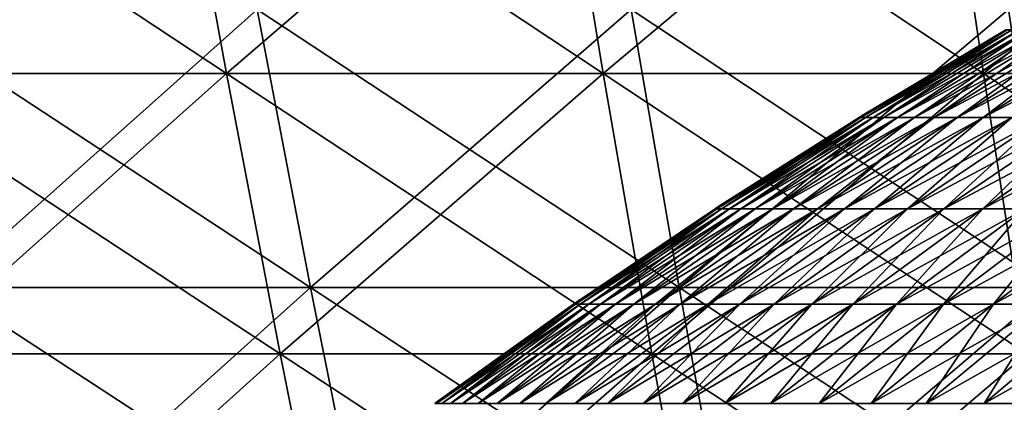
# Model space of a CAD drawing. Header units: millimetres. Extents: x -250 to 250, y -45 to 4150.
# Tile 471 of 656: x -67.96 to -51.57, y 4013.38 to 4019.75. Entities that reach past the tile are written whole.
import ezdxf

# ---------------------------------------------------------------- set-up
doc = ezdxf.new("R2010")
doc.units = ezdxf.units.MM
doc.header["$LTSCALE"] = 81.481481
for name, color, linetype in [('19', 7, 'CONTINUOUS'), ('20', 7, 'CONTINUOUS'), ('21', 7, 'CONTINUOUS'), ('22', 7, 'CONTINUOUS'), ('23', 7, 'CONTINUOUS'), ('24', 7, 'CONTINUOUS')]:
    doc.layers.add(name, color=color, linetype=linetype)

msp = doc.modelspace()

# ---------------------------------------------------------------- linework, layer by layer
at = {"layer": '19', "color": 7, "linetype": 'CONTINUOUS'}
for points in [[(-65.385, 4023.584, -205.533), (-70.738, 4018.851, -200.739), (-71.683, 4023.584, -203.422), (-65.385, 4023.584, -205.533)], [(-64.522, 4018.851, -202.822), (-70.738, 4018.851, -200.739), (-65.385, 4023.584, -205.533), (-64.522, 4018.851, -202.822)], [(-59.024, 4023.584, -207.449), (-64.522, 4018.851, -202.822), (-65.385, 4023.584, -205.533), (-59.024, 4023.584, -207.449)], [(-58.246, 4018.851, -204.713), (-64.522, 4018.851, -202.822), (-59.024, 4023.584, -207.449), (-58.246, 4018.851, -204.713)], [(-52.608, 4023.584, -209.168), (-58.246, 4018.851, -204.713), (-59.024, 4023.584, -207.449), (-52.608, 4023.584, -209.168)], [(-51.914, 4018.851, -206.409), (-58.246, 4018.851, -204.713), (-52.608, 4023.584, -209.168), (-51.914, 4018.851, -206.409)], [(-46.142, 4023.584, -210.689), (-51.914, 4018.851, -206.409), (-52.608, 4023.584, -209.168), (-46.142, 4023.584, -210.689)], [(-45.533, 4018.851, -207.91), (-51.914, 4018.851, -206.409), (-46.142, 4023.584, -210.689), (-45.533, 4018.851, -207.91)], [(-64.522, 4018.851, -202.822), (-69.758, 4014.181, -197.958), (-70.738, 4018.851, -200.739), (-64.522, 4018.851, -202.822)], [(-63.628, 4014.181, -200.012), (-69.758, 4014.181, -197.958), (-64.522, 4018.851, -202.822), (-63.628, 4014.181, -200.012)], [(-58.246, 4018.851, -204.713), (-63.628, 4014.181, -200.012), (-64.522, 4018.851, -202.822), (-58.246, 4018.851, -204.713)], [(-57.439, 4014.181, -201.876), (-63.628, 4014.181, -200.012), (-58.246, 4018.851, -204.713), (-57.439, 4014.181, -201.876)], [(-51.914, 4018.851, -206.409), (-57.439, 4014.181, -201.876), (-58.246, 4018.851, -204.713), (-51.914, 4018.851, -206.409)], [(-51.195, 4014.181, -203.55), (-57.439, 4014.181, -201.876), (-51.914, 4018.851, -206.409), (-51.195, 4014.181, -203.55)], [(-45.533, 4018.851, -207.91), (-51.195, 4014.181, -203.55), (-51.914, 4018.851, -206.409), (-45.533, 4018.851, -207.91)], [(-63.628, 4014.181, -200.012), (-68.743, 4009.578, -195.08), (-69.758, 4014.181, -197.958), (-63.628, 4014.181, -200.012)], [(-62.703, 4009.578, -197.104), (-68.743, 4009.578, -195.08), (-63.628, 4014.181, -200.012), (-62.703, 4009.578, -197.104)], [(-57.439, 4014.181, -201.876), (-62.703, 4009.578, -197.104), (-63.628, 4014.181, -200.012), (-57.439, 4014.181, -201.876)], [(-56.604, 4009.578, -198.942), (-62.703, 4009.578, -197.104), (-57.439, 4014.181, -201.876), (-56.604, 4009.578, -198.942)], [(-51.195, 4014.181, -203.55), (-56.604, 4009.578, -198.942), (-57.439, 4014.181, -201.876), (-51.195, 4014.181, -203.55)], [(-50.451, 4009.578, -200.59), (-56.604, 4009.578, -198.942), (-51.195, 4014.181, -203.55), (-50.451, 4009.578, -200.59)]]:
    msp.add_3dface(points, dxfattribs=at)
at = {"layer": '20', "color": 7, "linetype": 'CONTINUOUS'}
for points in [[(-70.738, 4018.851, 200.739), (-64.522, 4018.851, 202.822), (-71.683, 4023.584, 203.422), (-70.738, 4018.851, 200.739)], [(-71.683, 4023.584, 203.422), (-64.522, 4018.851, 202.822), (-65.385, 4023.584, 205.533), (-71.683, 4023.584, 203.422)], [(-64.522, 4018.851, 202.822), (-58.246, 4018.851, 204.713), (-65.385, 4023.584, 205.533), (-64.522, 4018.851, 202.822)], [(-65.385, 4023.584, 205.533), (-58.246, 4018.851, 204.713), (-59.024, 4023.584, 207.449), (-65.385, 4023.584, 205.533)], [(-58.246, 4018.851, 204.713), (-51.914, 4018.851, 206.409), (-59.024, 4023.584, 207.449), (-58.246, 4018.851, 204.713)], [(-59.024, 4023.584, 207.449), (-51.914, 4018.851, 206.409), (-52.608, 4023.584, 209.168), (-59.024, 4023.584, 207.449)], [(-51.914, 4018.851, 206.409), (-45.533, 4018.851, 207.91), (-52.608, 4023.584, 209.168), (-51.914, 4018.851, 206.409)], [(-52.608, 4023.584, 209.168), (-45.533, 4018.851, 207.91), (-46.142, 4023.584, 210.689), (-52.608, 4023.584, 209.168)], [(-69.758, 4014.181, 197.958), (-63.628, 4014.181, 200.012), (-70.738, 4018.851, 200.739), (-69.758, 4014.181, 197.958)], [(-70.738, 4018.851, 200.739), (-63.628, 4014.181, 200.012), (-64.522, 4018.851, 202.822), (-70.738, 4018.851, 200.739)], [(-63.628, 4014.181, 200.012), (-57.439, 4014.181, 201.876), (-64.522, 4018.851, 202.822), (-63.628, 4014.181, 200.012)], [(-64.522, 4018.851, 202.822), (-57.439, 4014.181, 201.876), (-58.246, 4018.851, 204.713), (-64.522, 4018.851, 202.822)], [(-57.439, 4014.181, 201.876), (-51.195, 4014.181, 203.55), (-58.246, 4018.851, 204.713), (-57.439, 4014.181, 201.876)], [(-58.246, 4018.851, 204.713), (-51.195, 4014.181, 203.55), (-51.914, 4018.851, 206.409), (-58.246, 4018.851, 204.713)], [(-51.195, 4014.181, 203.55), (-44.902, 4014.181, 205.03), (-51.914, 4018.851, 206.409), (-51.195, 4014.181, 203.55)], [(-51.914, 4018.851, 206.409), (-44.902, 4014.181, 205.03), (-45.533, 4018.851, 207.91), (-51.914, 4018.851, 206.409)], [(-68.743, 4009.578, 195.08), (-62.703, 4009.578, 197.104), (-69.758, 4014.181, 197.958), (-68.743, 4009.578, 195.08)], [(-69.758, 4014.181, 197.958), (-62.703, 4009.578, 197.104), (-63.628, 4014.181, 200.012), (-69.758, 4014.181, 197.958)], [(-62.703, 4009.578, 197.104), (-56.604, 4009.578, 198.942), (-63.628, 4014.181, 200.012), (-62.703, 4009.578, 197.104)], [(-63.628, 4014.181, 200.012), (-56.604, 4009.578, 198.942), (-57.439, 4014.181, 201.876), (-63.628, 4014.181, 200.012)], [(-56.604, 4009.578, 198.942), (-50.451, 4009.578, 200.59), (-57.439, 4014.181, 201.876), (-56.604, 4009.578, 198.942)], [(-57.439, 4014.181, 201.876), (-50.451, 4009.578, 200.59), (-51.195, 4014.181, 203.55), (-57.439, 4014.181, 201.876)]]:
    msp.add_3dface(points, dxfattribs=at)
at = {"layer": '21', "color": 7, "linetype": 'CONTINUOUS'}
for points in [[(-64.009, 4019.916, 201.209), (-69.203, 4015.284, 196.384), (-70.175, 4019.916, 199.142), (-64.009, 4019.916, 201.209)], [(-63.123, 4015.284, 198.422), (-69.203, 4015.284, 196.384), (-64.009, 4019.916, 201.209), (-63.123, 4015.284, 198.422)], [(-57.783, 4019.916, 203.084), (-63.123, 4015.284, 198.422), (-64.009, 4019.916, 201.209), (-57.783, 4019.916, 203.084)], [(-56.982, 4015.284, 200.272), (-63.123, 4015.284, 198.422), (-57.783, 4019.916, 203.084), (-56.982, 4015.284, 200.272)], [(-51.501, 4019.916, 204.768), (-56.982, 4015.284, 200.272), (-57.783, 4019.916, 203.084), (-51.501, 4019.916, 204.768)], [(-50.788, 4015.284, 201.931), (-56.982, 4015.284, 200.272), (-51.501, 4019.916, 204.768), (-50.788, 4015.284, 201.931)], [(-63.123, 4015.284, 198.422), (-68.197, 4010.718, 193.53), (-69.203, 4015.284, 196.384), (-63.123, 4015.284, 198.422)], [(-62.205, 4010.718, 195.538), (-68.197, 4010.718, 193.53), (-63.123, 4015.284, 198.422), (-62.205, 4010.718, 195.538)], [(-56.982, 4015.284, 200.272), (-62.205, 4010.718, 195.538), (-63.123, 4015.284, 198.422), (-56.982, 4015.284, 200.272)], [(-56.154, 4010.718, 197.361), (-62.205, 4010.718, 195.538), (-56.982, 4015.284, 200.272), (-56.154, 4010.718, 197.361)], [(-50.788, 4015.284, 201.931), (-56.154, 4010.718, 197.361), (-56.982, 4015.284, 200.272), (-50.788, 4015.284, 201.931)], [(-50.05, 4010.718, 198.997), (-56.154, 4010.718, 197.361), (-50.788, 4015.284, 201.931), (-50.05, 4010.718, 198.997)]]:
    msp.add_3dface(points, dxfattribs=at)
at = {"layer": '22', "color": 7, "linetype": 'CONTINUOUS'}
for points in [[(-69.203, 4015.284, -196.384), (-63.123, 4015.284, -198.422), (-70.175, 4019.916, -199.142), (-69.203, 4015.284, -196.384)], [(-70.175, 4019.916, -199.142), (-63.123, 4015.284, -198.422), (-64.009, 4019.916, -201.209), (-70.175, 4019.916, -199.142)], [(-63.123, 4015.284, -198.422), (-56.982, 4015.284, -200.272), (-64.009, 4019.916, -201.209), (-63.123, 4015.284, -198.422)], [(-64.009, 4019.916, -201.209), (-56.982, 4015.284, -200.272), (-57.783, 4019.916, -203.084), (-64.009, 4019.916, -201.209)], [(-56.982, 4015.284, -200.272), (-50.788, 4015.284, -201.931), (-57.783, 4019.916, -203.084), (-56.982, 4015.284, -200.272)], [(-57.783, 4019.916, -203.084), (-50.788, 4015.284, -201.931), (-51.501, 4019.916, -204.768), (-57.783, 4019.916, -203.084)], [(-68.197, 4010.718, -193.53), (-62.205, 4010.718, -195.538), (-69.203, 4015.284, -196.384), (-68.197, 4010.718, -193.53)], [(-69.203, 4015.284, -196.384), (-62.205, 4010.718, -195.538), (-63.123, 4015.284, -198.422), (-69.203, 4015.284, -196.384)], [(-62.205, 4010.718, -195.538), (-56.154, 4010.718, -197.361), (-63.123, 4015.284, -198.422), (-62.205, 4010.718, -195.538)], [(-63.123, 4015.284, -198.422), (-56.154, 4010.718, -197.361), (-56.982, 4015.284, -200.272), (-63.123, 4015.284, -198.422)], [(-56.154, 4010.718, -197.361), (-50.05, 4010.718, -198.997), (-56.982, 4015.284, -200.272), (-56.154, 4010.718, -197.361)], [(-56.982, 4015.284, -200.272), (-50.05, 4010.718, -198.997), (-50.788, 4015.284, -201.931), (-56.982, 4015.284, -200.272)]]:
    msp.add_3dface(points, dxfattribs=at)
at = {"layer": '23', "color": 7, "linetype": 'CONTINUOUS'}
for points in [[(-53.959, 4018.119, 1.662), (-53.882, 4018.119, 3.323), (-51.52, 4019.575, 1.587), (-53.959, 4018.119, 1.662)], [(-53.938, 4018.148), (-53.959, 4018.119, 1.662), (-51.544, 4019.575), (-53.938, 4018.148)], [(-51.544, 4019.575), (-53.959, 4018.119, 1.662), (-51.52, 4019.575, 1.587), (-51.544, 4019.575)], [(-53.882, 4018.119, 3.323), (-53.754, 4018.119, 4.981), (-51.446, 4019.575, 3.173), (-53.882, 4018.119, 3.323)], [(-51.52, 4019.575, 1.587), (-53.882, 4018.119, 3.323), (-51.446, 4019.575, 3.173), (-51.52, 4019.575, 1.587)], [(-53.754, 4018.119, 4.981), (-53.575, 4018.119, 6.634), (-51.324, 4019.575, 4.756), (-53.754, 4018.119, 4.981)], [(-51.446, 4019.575, 3.173), (-53.754, 4018.119, 4.981), (-51.324, 4019.575, 4.756), (-51.446, 4019.575, 3.173)], [(-53.575, 4018.119, 6.634), (-53.345, 4018.119, 8.281), (-51.154, 4019.575, 6.334), (-53.575, 4018.119, 6.634)], [(-51.324, 4019.575, 4.756), (-53.575, 4018.119, 6.634), (-51.154, 4019.575, 6.334), (-51.324, 4019.575, 4.756)], [(-53.345, 4018.119, 8.281), (-53.065, 4018.119, 9.92), (-50.934, 4019.575, 7.906), (-53.345, 4018.119, 8.281)], [(-51.154, 4019.575, 6.334), (-53.345, 4018.119, 8.281), (-50.934, 4019.575, 7.906), (-51.154, 4019.575, 6.334)], [(-53.065, 4018.119, 9.92), (-52.734, 4018.119, 11.549), (-50.667, 4019.575, 9.471), (-53.065, 4018.119, 9.92)], [(-50.934, 4019.575, 7.906), (-53.065, 4018.119, 9.92), (-50.667, 4019.575, 9.471), (-50.934, 4019.575, 7.906)], [(-52.734, 4018.119, 11.549), (-52.354, 4018.119, 13.167), (-50.351, 4019.575, 11.027), (-52.734, 4018.119, 11.549)], [(-50.667, 4019.575, 9.471), (-52.734, 4018.119, 11.549), (-50.351, 4019.575, 11.027), (-50.667, 4019.575, 9.471)], [(-52.354, 4018.119, 13.167), (-51.923, 4018.119, 14.773), (-49.987, 4019.575, 12.572), (-52.354, 4018.119, 13.167)], [(-50.351, 4019.575, 11.027), (-52.354, 4018.119, 13.167), (-49.987, 4019.575, 12.572), (-50.351, 4019.575, 11.027)], [(-51.923, 4018.119, 14.773), (-51.444, 4018.119, 16.365), (-49.577, 4019.575, 14.106), (-51.923, 4018.119, 14.773)], [(-49.987, 4019.575, 12.572), (-51.923, 4018.119, 14.773), (-49.577, 4019.575, 14.106), (-49.987, 4019.575, 12.572)], [(-56.356, 4016.597, 1.736), (-56.276, 4016.597, 3.471), (-53.959, 4018.119, 1.662), (-56.356, 4016.597, 1.736)], [(-56.336, 4016.628), (-56.356, 4016.597, 1.736), (-53.984, 4018.119), (-56.336, 4016.628)], [(-53.984, 4018.119), (-56.356, 4016.597, 1.736), (-53.959, 4018.119, 1.662), (-53.984, 4018.119)], [(-56.276, 4016.597, 3.471), (-56.143, 4016.597, 5.202), (-53.882, 4018.119, 3.323), (-56.276, 4016.597, 3.471)], [(-53.959, 4018.119, 1.662), (-56.276, 4016.597, 3.471), (-53.882, 4018.119, 3.323), (-53.959, 4018.119, 1.662)], [(-56.143, 4016.597, 5.202), (-55.956, 4016.597, 6.929), (-53.754, 4018.119, 4.981), (-56.143, 4016.597, 5.202)], [(-53.882, 4018.119, 3.323), (-56.143, 4016.597, 5.202), (-53.754, 4018.119, 4.981), (-53.882, 4018.119, 3.323)], [(-55.956, 4016.597, 6.929), (-55.716, 4016.597, 8.649), (-53.575, 4018.119, 6.634), (-55.956, 4016.597, 6.929)], [(-53.754, 4018.119, 4.981), (-55.956, 4016.597, 6.929), (-53.575, 4018.119, 6.634), (-53.754, 4018.119, 4.981)], [(-55.716, 4016.597, 8.649), (-55.423, 4016.597, 10.36), (-53.345, 4018.119, 8.281), (-55.716, 4016.597, 8.649)], [(-53.575, 4018.119, 6.634), (-55.716, 4016.597, 8.649), (-53.345, 4018.119, 8.281), (-53.575, 4018.119, 6.634)], [(-55.423, 4016.597, 10.36), (-55.078, 4016.597, 12.062), (-53.065, 4018.119, 9.92), (-55.423, 4016.597, 10.36)], [(-53.345, 4018.119, 8.281), (-55.423, 4016.597, 10.36), (-53.065, 4018.119, 9.92), (-53.345, 4018.119, 8.281)], [(-55.078, 4016.597, 12.062), (-54.68, 4016.597, 13.753), (-52.734, 4018.119, 11.549), (-55.078, 4016.597, 12.062)], [(-53.065, 4018.119, 9.92), (-55.078, 4016.597, 12.062), (-52.734, 4018.119, 11.549), (-53.065, 4018.119, 9.92)], [(-54.68, 4016.597, 13.753), (-54.231, 4016.597, 15.43), (-52.354, 4018.119, 13.167), (-54.68, 4016.597, 13.753)], [(-52.734, 4018.119, 11.549), (-54.68, 4016.597, 13.753), (-52.354, 4018.119, 13.167), (-52.734, 4018.119, 11.549)], [(-54.231, 4016.597, 15.43), (-53.73, 4016.597, 17.093), (-51.923, 4018.119, 14.773), (-54.231, 4016.597, 15.43)], [(-52.354, 4018.119, 13.167), (-54.231, 4016.597, 15.43), (-51.923, 4018.119, 14.773), (-52.354, 4018.119, 13.167)], [(-53.984, 4018.119), (-53.959, 4018.119, 1.662), (-53.938, 4018.148), (-53.984, 4018.119)], [(-53.73, 4016.597, 17.093), (-53.178, 4016.597, 18.739), (-51.444, 4018.119, 16.365), (-53.73, 4016.597, 17.093)], [(-51.923, 4018.119, 14.773), (-53.73, 4016.597, 17.093), (-51.444, 4018.119, 16.365), (-51.923, 4018.119, 14.773)], [(-53.178, 4016.597, 18.739), (-52.576, 4016.597, 20.368), (-50.915, 4018.119, 17.942), (-53.178, 4016.597, 18.739)], [(-51.444, 4018.119, 16.365), (-53.178, 4016.597, 18.739), (-50.915, 4018.119, 17.942), (-51.444, 4018.119, 16.365)], [(-52.576, 4016.597, 20.368), (-51.924, 4016.597, 21.977), (-50.339, 4018.119, 19.501), (-52.576, 4016.597, 20.368)], [(-50.915, 4018.119, 17.942), (-52.576, 4016.597, 20.368), (-50.339, 4018.119, 19.501), (-50.915, 4018.119, 17.942)], [(-51.924, 4016.597, 21.977), (-51.222, 4016.597, 23.566), (-49.714, 4018.119, 21.042), (-51.924, 4016.597, 21.977)], [(-50.339, 4018.119, 19.501), (-51.924, 4016.597, 21.977), (-49.714, 4018.119, 21.042), (-50.339, 4018.119, 19.501)], [(-58.711, 4015.009, 1.809), (-58.628, 4015.009, 3.616), (-56.356, 4016.597, 1.736), (-58.711, 4015.009, 1.809)], [(-58.69, 4015.043), (-58.711, 4015.009, 1.809), (-56.383, 4016.597), (-58.69, 4015.043)], [(-56.383, 4016.597), (-58.711, 4015.009, 1.809), (-56.356, 4016.597, 1.736), (-56.383, 4016.597)], [(-58.628, 4015.009, 3.616), (-58.489, 4015.009, 5.42), (-56.276, 4016.597, 3.471), (-58.628, 4015.009, 3.616)], [(-56.356, 4016.597, 1.736), (-58.628, 4015.009, 3.616), (-56.276, 4016.597, 3.471), (-56.356, 4016.597, 1.736)], [(-58.489, 4015.009, 5.42), (-58.294, 4015.009, 7.218), (-56.143, 4016.597, 5.202), (-58.489, 4015.009, 5.42)], [(-56.276, 4016.597, 3.471), (-58.489, 4015.009, 5.42), (-56.143, 4016.597, 5.202), (-56.276, 4016.597, 3.471)], [(-58.294, 4015.009, 7.218), (-58.044, 4015.009, 9.01), (-55.956, 4016.597, 6.929), (-58.294, 4015.009, 7.218)], [(-56.143, 4016.597, 5.202), (-58.294, 4015.009, 7.218), (-55.956, 4016.597, 6.929), (-56.143, 4016.597, 5.202)], [(-58.044, 4015.009, 9.01), (-57.739, 4015.009, 10.793), (-55.716, 4016.597, 8.649), (-58.044, 4015.009, 9.01)], [(-55.956, 4016.597, 6.929), (-58.044, 4015.009, 9.01), (-55.716, 4016.597, 8.649), (-55.956, 4016.597, 6.929)], [(-57.739, 4015.009, 10.793), (-57.379, 4015.009, 12.566), (-55.423, 4016.597, 10.36), (-57.739, 4015.009, 10.793)], [(-55.716, 4016.597, 8.649), (-57.739, 4015.009, 10.793), (-55.423, 4016.597, 10.36), (-55.716, 4016.597, 8.649)], [(-57.379, 4015.009, 12.566), (-56.965, 4015.009, 14.327), (-55.078, 4016.597, 12.062), (-57.379, 4015.009, 12.566)], [(-55.423, 4016.597, 10.36), (-57.379, 4015.009, 12.566), (-55.078, 4016.597, 12.062), (-55.423, 4016.597, 10.36)], [(-56.965, 4015.009, 14.327), (-56.497, 4015.009, 16.075), (-54.68, 4016.597, 13.753), (-56.965, 4015.009, 14.327)], [(-55.078, 4016.597, 12.062), (-56.965, 4015.009, 14.327), (-54.68, 4016.597, 13.753), (-55.078, 4016.597, 12.062)], [(-56.497, 4015.009, 16.075), (-55.975, 4015.009, 17.807), (-54.231, 4016.597, 15.43), (-56.497, 4015.009, 16.075)], [(-54.68, 4016.597, 13.753), (-56.497, 4015.009, 16.075), (-54.231, 4016.597, 15.43), (-54.68, 4016.597, 13.753)], [(-56.383, 4016.597), (-56.356, 4016.597, 1.736), (-56.336, 4016.628), (-56.383, 4016.597)], [(-55.975, 4015.009, 17.807), (-55.4, 4015.009, 19.522), (-53.73, 4016.597, 17.093), (-55.975, 4015.009, 17.807)], [(-54.231, 4016.597, 15.43), (-55.975, 4015.009, 17.807), (-53.73, 4016.597, 17.093), (-54.231, 4016.597, 15.43)], [(-55.4, 4015.009, 19.522), (-54.773, 4015.009, 21.219), (-53.178, 4016.597, 18.739), (-55.4, 4015.009, 19.522)], [(-53.73, 4016.597, 17.093), (-55.4, 4015.009, 19.522), (-53.178, 4016.597, 18.739), (-53.73, 4016.597, 17.093)], [(-54.773, 4015.009, 21.219), (-54.093, 4015.009, 22.896), (-52.576, 4016.597, 20.368), (-54.773, 4015.009, 21.219)], [(-53.178, 4016.597, 18.739), (-54.773, 4015.009, 21.219), (-52.576, 4016.597, 20.368), (-53.178, 4016.597, 18.739)], [(-54.093, 4015.009, 22.896), (-53.363, 4015.009, 24.551), (-51.924, 4016.597, 21.977), (-54.093, 4015.009, 22.896)], [(-52.576, 4016.597, 20.368), (-54.093, 4015.009, 22.896), (-51.924, 4016.597, 21.977), (-52.576, 4016.597, 20.368)], [(-53.363, 4015.009, 24.551), (-52.581, 4015.009, 26.182), (-51.222, 4016.597, 23.566), (-53.363, 4015.009, 24.551)], [(-51.924, 4016.597, 21.977), (-53.363, 4015.009, 24.551), (-51.222, 4016.597, 23.566), (-51.924, 4016.597, 21.977)], [(-52.581, 4015.009, 26.182), (-51.75, 4015.009, 27.789), (-50.472, 4016.597, 25.132), (-52.581, 4015.009, 26.182)], [(-51.222, 4016.597, 23.566), (-52.581, 4015.009, 26.182), (-50.472, 4016.597, 25.132), (-51.222, 4016.597, 23.566)], [(-51.75, 4015.009, 27.789), (-50.87, 4015.009, 29.37), (-49.674, 4016.597, 26.675), (-51.75, 4015.009, 27.789)], [(-50.472, 4016.597, 25.132), (-51.75, 4015.009, 27.789), (-49.674, 4016.597, 26.675), (-50.472, 4016.597, 25.132)], [(-61.022, 4013.357, 1.88), (-60.935, 4013.357, 3.758), (-58.711, 4015.009, 1.809), (-61.022, 4013.357, 1.88)], [(-61, 4013.394), (-61.022, 4013.357, 1.88), (-58.739, 4015.009), (-61, 4013.394)], [(-58.739, 4015.009), (-61.022, 4013.357, 1.88), (-58.711, 4015.009, 1.809), (-58.739, 4015.009)], [(-60.935, 4013.357, 3.758), (-60.79, 4013.357, 5.633), (-58.628, 4015.009, 3.616), (-60.935, 4013.357, 3.758)], [(-58.711, 4015.009, 1.809), (-60.935, 4013.357, 3.758), (-58.628, 4015.009, 3.616), (-58.711, 4015.009, 1.809)], [(-60.79, 4013.357, 5.633), (-60.588, 4013.357, 7.502), (-58.489, 4015.009, 5.42), (-60.79, 4013.357, 5.633)], [(-58.628, 4015.009, 3.616), (-60.79, 4013.357, 5.633), (-58.489, 4015.009, 5.42), (-58.628, 4015.009, 3.616)], [(-60.588, 4013.357, 7.502), (-60.328, 4013.357, 9.365), (-58.294, 4015.009, 7.218), (-60.588, 4013.357, 7.502)], [(-58.489, 4015.009, 5.42), (-60.588, 4013.357, 7.502), (-58.294, 4015.009, 7.218), (-58.489, 4015.009, 5.42)], [(-60.328, 4013.357, 9.365), (-60.011, 4013.357, 11.218), (-58.044, 4015.009, 9.01), (-60.328, 4013.357, 9.365)], [(-58.294, 4015.009, 7.218), (-60.328, 4013.357, 9.365), (-58.044, 4015.009, 9.01), (-58.294, 4015.009, 7.218)], [(-60.011, 4013.357, 11.218), (-59.637, 4013.357, 13.061), (-57.739, 4015.009, 10.793), (-60.011, 4013.357, 11.218)], [(-58.044, 4015.009, 9.01), (-60.011, 4013.357, 11.218), (-57.739, 4015.009, 10.793), (-58.044, 4015.009, 9.01)], [(-59.637, 4013.357, 13.061), (-59.207, 4013.357, 14.891), (-57.379, 4015.009, 12.566), (-59.637, 4013.357, 13.061)], [(-57.739, 4015.009, 10.793), (-59.637, 4013.357, 13.061), (-57.379, 4015.009, 12.566), (-57.739, 4015.009, 10.793)], [(-59.207, 4013.357, 14.891), (-58.72, 4013.357, 16.707), (-56.965, 4015.009, 14.327), (-59.207, 4013.357, 14.891)], [(-57.379, 4015.009, 12.566), (-59.207, 4013.357, 14.891), (-56.965, 4015.009, 14.327), (-57.379, 4015.009, 12.566)], [(-58.739, 4015.009), (-58.711, 4015.009, 1.809), (-58.69, 4015.043), (-58.739, 4015.009)], [(-58.72, 4013.357, 16.707), (-58.178, 4013.357, 18.508), (-56.497, 4015.009, 16.075), (-58.72, 4013.357, 16.707)], [(-56.965, 4015.009, 14.327), (-58.72, 4013.357, 16.707), (-56.497, 4015.009, 16.075), (-56.965, 4015.009, 14.327)], [(-58.178, 4013.357, 18.508), (-57.58, 4013.357, 20.29), (-55.975, 4015.009, 17.807), (-58.178, 4013.357, 18.508)], [(-56.497, 4015.009, 16.075), (-58.178, 4013.357, 18.508), (-55.975, 4015.009, 17.807), (-56.497, 4015.009, 16.075)], [(-57.58, 4013.357, 20.29), (-56.928, 4013.357, 22.054), (-55.4, 4015.009, 19.522), (-57.58, 4013.357, 20.29)], [(-55.975, 4015.009, 17.807), (-57.58, 4013.357, 20.29), (-55.4, 4015.009, 19.522), (-55.975, 4015.009, 17.807)], [(-56.928, 4013.357, 22.054), (-56.222, 4013.357, 23.797), (-54.773, 4015.009, 21.219), (-56.928, 4013.357, 22.054)], [(-55.4, 4015.009, 19.522), (-56.928, 4013.357, 22.054), (-54.773, 4015.009, 21.219), (-55.4, 4015.009, 19.522)], [(-56.222, 4013.357, 23.797), (-55.462, 4013.357, 25.517), (-54.093, 4015.009, 22.896), (-56.222, 4013.357, 23.797)], [(-54.773, 4015.009, 21.219), (-56.222, 4013.357, 23.797), (-54.093, 4015.009, 22.896), (-54.773, 4015.009, 21.219)], [(-55.462, 4013.357, 25.517), (-54.65, 4013.357, 27.213), (-53.363, 4015.009, 24.551), (-55.462, 4013.357, 25.517)], [(-54.093, 4015.009, 22.896), (-55.462, 4013.357, 25.517), (-53.363, 4015.009, 24.551), (-54.093, 4015.009, 22.896)], [(-54.65, 4013.357, 27.213), (-53.786, 4013.357, 28.883), (-52.581, 4015.009, 26.182), (-54.65, 4013.357, 27.213)], [(-53.363, 4015.009, 24.551), (-54.65, 4013.357, 27.213), (-52.581, 4015.009, 26.182), (-53.363, 4015.009, 24.551)], [(-53.786, 4013.357, 28.883), (-52.871, 4013.357, 30.525), (-51.75, 4015.009, 27.789), (-53.786, 4013.357, 28.883)], [(-52.581, 4015.009, 26.182), (-53.786, 4013.357, 28.883), (-51.75, 4015.009, 27.789), (-52.581, 4015.009, 26.182)], [(-52.871, 4013.357, 30.525), (-51.906, 4013.357, 32.139), (-50.87, 4015.009, 29.37), (-52.871, 4013.357, 30.525)], [(-51.75, 4015.009, 27.789), (-52.871, 4013.357, 30.525), (-50.87, 4015.009, 29.37), (-51.75, 4015.009, 27.789)], [(-51.906, 4013.357, 32.139), (-50.892, 4013.357, 33.722), (-49.941, 4015.009, 30.922), (-51.906, 4013.357, 32.139)], [(-50.87, 4015.009, 29.37), (-51.906, 4013.357, 32.139), (-49.941, 4015.009, 30.922), (-50.87, 4015.009, 29.37)], [(-61.051, 4013.357), (-61.022, 4013.357, 1.88), (-61, 4013.394), (-61.051, 4013.357)]]:
    msp.add_3dface(points, dxfattribs=at)
at = {"layer": '24', "color": 7, "linetype": 'CONTINUOUS'}
for points in [[(-53.984, 4018.119), (-53.938, 4018.148), (-51.52, 4019.575, -1.587), (-53.984, 4018.119)], [(-53.959, 4018.119, -1.662), (-53.984, 4018.119), (-51.52, 4019.575, -1.587), (-53.959, 4018.119, -1.662)], [(-53.882, 4018.119, -3.323), (-53.959, 4018.119, -1.662), (-51.446, 4019.575, -3.173), (-53.882, 4018.119, -3.323)], [(-51.446, 4019.575, -3.173), (-53.959, 4018.119, -1.662), (-51.52, 4019.575, -1.587), (-51.446, 4019.575, -3.173)], [(-53.938, 4018.148), (-51.544, 4019.575), (-51.52, 4019.575, -1.587), (-53.938, 4018.148)], [(-53.754, 4018.119, -4.981), (-53.882, 4018.119, -3.323), (-51.324, 4019.575, -4.756), (-53.754, 4018.119, -4.981)], [(-51.324, 4019.575, -4.756), (-53.882, 4018.119, -3.323), (-51.446, 4019.575, -3.173), (-51.324, 4019.575, -4.756)], [(-53.575, 4018.119, -6.634), (-53.754, 4018.119, -4.981), (-51.154, 4019.575, -6.334), (-53.575, 4018.119, -6.634)], [(-51.154, 4019.575, -6.334), (-53.754, 4018.119, -4.981), (-51.324, 4019.575, -4.756), (-51.154, 4019.575, -6.334)], [(-53.345, 4018.119, -8.281), (-53.575, 4018.119, -6.634), (-50.934, 4019.575, -7.906), (-53.345, 4018.119, -8.281)], [(-50.934, 4019.575, -7.906), (-53.575, 4018.119, -6.634), (-51.154, 4019.575, -6.334), (-50.934, 4019.575, -7.906)], [(-53.065, 4018.119, -9.92), (-53.345, 4018.119, -8.281), (-50.667, 4019.575, -9.471), (-53.065, 4018.119, -9.92)], [(-50.667, 4019.575, -9.471), (-53.345, 4018.119, -8.281), (-50.934, 4019.575, -7.906), (-50.667, 4019.575, -9.471)], [(-52.734, 4018.119, -11.549), (-53.065, 4018.119, -9.92), (-50.351, 4019.575, -11.027), (-52.734, 4018.119, -11.549)], [(-50.351, 4019.575, -11.027), (-53.065, 4018.119, -9.92), (-50.667, 4019.575, -9.471), (-50.351, 4019.575, -11.027)], [(-52.354, 4018.119, -13.167), (-52.734, 4018.119, -11.549), (-49.987, 4019.575, -12.572), (-52.354, 4018.119, -13.167)], [(-49.987, 4019.575, -12.572), (-52.734, 4018.119, -11.549), (-50.351, 4019.575, -11.027), (-49.987, 4019.575, -12.572)], [(-51.923, 4018.119, -14.773), (-52.354, 4018.119, -13.167), (-49.577, 4019.575, -14.106), (-51.923, 4018.119, -14.773)], [(-49.577, 4019.575, -14.106), (-52.354, 4018.119, -13.167), (-49.987, 4019.575, -12.572), (-49.577, 4019.575, -14.106)], [(-51.444, 4018.119, -16.365), (-51.923, 4018.119, -14.773), (-49.119, 4019.575, -15.626), (-51.444, 4018.119, -16.365)], [(-49.119, 4019.575, -15.626), (-51.923, 4018.119, -14.773), (-49.577, 4019.575, -14.106), (-49.119, 4019.575, -15.626)], [(-56.383, 4016.597), (-56.336, 4016.628), (-53.959, 4018.119, -1.662), (-56.383, 4016.597)], [(-56.356, 4016.597, -1.736), (-56.383, 4016.597), (-53.959, 4018.119, -1.662), (-56.356, 4016.597, -1.736)], [(-56.276, 4016.597, -3.471), (-56.356, 4016.597, -1.736), (-53.882, 4018.119, -3.323), (-56.276, 4016.597, -3.471)], [(-53.882, 4018.119, -3.323), (-56.356, 4016.597, -1.736), (-53.959, 4018.119, -1.662), (-53.882, 4018.119, -3.323)], [(-56.336, 4016.628), (-53.984, 4018.119), (-53.959, 4018.119, -1.662), (-56.336, 4016.628)], [(-56.143, 4016.597, -5.202), (-56.276, 4016.597, -3.471), (-53.754, 4018.119, -4.981), (-56.143, 4016.597, -5.202)], [(-53.754, 4018.119, -4.981), (-56.276, 4016.597, -3.471), (-53.882, 4018.119, -3.323), (-53.754, 4018.119, -4.981)], [(-55.956, 4016.597, -6.929), (-56.143, 4016.597, -5.202), (-53.575, 4018.119, -6.634), (-55.956, 4016.597, -6.929)], [(-53.575, 4018.119, -6.634), (-56.143, 4016.597, -5.202), (-53.754, 4018.119, -4.981), (-53.575, 4018.119, -6.634)], [(-55.716, 4016.597, -8.649), (-55.956, 4016.597, -6.929), (-53.345, 4018.119, -8.281), (-55.716, 4016.597, -8.649)], [(-53.345, 4018.119, -8.281), (-55.956, 4016.597, -6.929), (-53.575, 4018.119, -6.634), (-53.345, 4018.119, -8.281)], [(-55.423, 4016.597, -10.36), (-55.716, 4016.597, -8.649), (-53.065, 4018.119, -9.92), (-55.423, 4016.597, -10.36)], [(-53.065, 4018.119, -9.92), (-55.716, 4016.597, -8.649), (-53.345, 4018.119, -8.281), (-53.065, 4018.119, -9.92)], [(-55.078, 4016.597, -12.062), (-55.423, 4016.597, -10.36), (-52.734, 4018.119, -11.549), (-55.078, 4016.597, -12.062)], [(-52.734, 4018.119, -11.549), (-55.423, 4016.597, -10.36), (-53.065, 4018.119, -9.92), (-52.734, 4018.119, -11.549)], [(-54.68, 4016.597, -13.753), (-55.078, 4016.597, -12.062), (-52.354, 4018.119, -13.167), (-54.68, 4016.597, -13.753)], [(-52.354, 4018.119, -13.167), (-55.078, 4016.597, -12.062), (-52.734, 4018.119, -11.549), (-52.354, 4018.119, -13.167)], [(-54.231, 4016.597, -15.43), (-54.68, 4016.597, -13.753), (-51.923, 4018.119, -14.773), (-54.231, 4016.597, -15.43)], [(-51.923, 4018.119, -14.773), (-54.68, 4016.597, -13.753), (-52.354, 4018.119, -13.167), (-51.923, 4018.119, -14.773)], [(-53.73, 4016.597, -17.093), (-54.231, 4016.597, -15.43), (-51.444, 4018.119, -16.365), (-53.73, 4016.597, -17.093)], [(-51.444, 4018.119, -16.365), (-54.231, 4016.597, -15.43), (-51.923, 4018.119, -14.773), (-51.444, 4018.119, -16.365)], [(-53.178, 4016.597, -18.739), (-53.73, 4016.597, -17.093), (-50.915, 4018.119, -17.942), (-53.178, 4016.597, -18.739)], [(-50.915, 4018.119, -17.942), (-53.73, 4016.597, -17.093), (-51.444, 4018.119, -16.365), (-50.915, 4018.119, -17.942)], [(-52.576, 4016.597, -20.368), (-53.178, 4016.597, -18.739), (-50.339, 4018.119, -19.501), (-52.576, 4016.597, -20.368)], [(-50.339, 4018.119, -19.501), (-53.178, 4016.597, -18.739), (-50.915, 4018.119, -17.942), (-50.339, 4018.119, -19.501)], [(-51.924, 4016.597, -21.977), (-52.576, 4016.597, -20.368), (-49.714, 4018.119, -21.042), (-51.924, 4016.597, -21.977)], [(-49.714, 4018.119, -21.042), (-52.576, 4016.597, -20.368), (-50.339, 4018.119, -19.501), (-49.714, 4018.119, -21.042)], [(-51.222, 4016.597, -23.566), (-51.924, 4016.597, -21.977), (-49.043, 4018.119, -22.563), (-51.222, 4016.597, -23.566)], [(-49.043, 4018.119, -22.563), (-51.924, 4016.597, -21.977), (-49.714, 4018.119, -21.042), (-49.043, 4018.119, -22.563)], [(-58.739, 4015.009), (-58.69, 4015.043), (-56.356, 4016.597, -1.736), (-58.739, 4015.009)], [(-58.711, 4015.009, -1.809), (-58.739, 4015.009), (-56.356, 4016.597, -1.736), (-58.711, 4015.009, -1.809)], [(-58.628, 4015.009, -3.616), (-58.711, 4015.009, -1.809), (-56.276, 4016.597, -3.471), (-58.628, 4015.009, -3.616)], [(-56.276, 4016.597, -3.471), (-58.711, 4015.009, -1.809), (-56.356, 4016.597, -1.736), (-56.276, 4016.597, -3.471)], [(-58.69, 4015.043), (-56.383, 4016.597), (-56.356, 4016.597, -1.736), (-58.69, 4015.043)], [(-58.489, 4015.009, -5.42), (-58.628, 4015.009, -3.616), (-56.143, 4016.597, -5.202), (-58.489, 4015.009, -5.42)], [(-56.143, 4016.597, -5.202), (-58.628, 4015.009, -3.616), (-56.276, 4016.597, -3.471), (-56.143, 4016.597, -5.202)], [(-58.294, 4015.009, -7.218), (-58.489, 4015.009, -5.42), (-55.956, 4016.597, -6.929), (-58.294, 4015.009, -7.218)], [(-55.956, 4016.597, -6.929), (-58.489, 4015.009, -5.42), (-56.143, 4016.597, -5.202), (-55.956, 4016.597, -6.929)], [(-58.044, 4015.009, -9.01), (-58.294, 4015.009, -7.218), (-55.716, 4016.597, -8.649), (-58.044, 4015.009, -9.01)], [(-55.716, 4016.597, -8.649), (-58.294, 4015.009, -7.218), (-55.956, 4016.597, -6.929), (-55.716, 4016.597, -8.649)], [(-57.739, 4015.009, -10.793), (-58.044, 4015.009, -9.01), (-55.423, 4016.597, -10.36), (-57.739, 4015.009, -10.793)], [(-55.423, 4016.597, -10.36), (-58.044, 4015.009, -9.01), (-55.716, 4016.597, -8.649), (-55.423, 4016.597, -10.36)], [(-57.379, 4015.009, -12.566), (-57.739, 4015.009, -10.793), (-55.078, 4016.597, -12.062), (-57.379, 4015.009, -12.566)], [(-55.078, 4016.597, -12.062), (-57.739, 4015.009, -10.793), (-55.423, 4016.597, -10.36), (-55.078, 4016.597, -12.062)], [(-56.965, 4015.009, -14.327), (-57.379, 4015.009, -12.566), (-54.68, 4016.597, -13.753), (-56.965, 4015.009, -14.327)], [(-54.68, 4016.597, -13.753), (-57.379, 4015.009, -12.566), (-55.078, 4016.597, -12.062), (-54.68, 4016.597, -13.753)], [(-56.497, 4015.009, -16.075), (-56.965, 4015.009, -14.327), (-54.231, 4016.597, -15.43), (-56.497, 4015.009, -16.075)], [(-54.231, 4016.597, -15.43), (-56.965, 4015.009, -14.327), (-54.68, 4016.597, -13.753), (-54.231, 4016.597, -15.43)], [(-55.975, 4015.009, -17.807), (-56.497, 4015.009, -16.075), (-53.73, 4016.597, -17.093), (-55.975, 4015.009, -17.807)], [(-53.73, 4016.597, -17.093), (-56.497, 4015.009, -16.075), (-54.231, 4016.597, -15.43), (-53.73, 4016.597, -17.093)], [(-55.4, 4015.009, -19.522), (-55.975, 4015.009, -17.807), (-53.178, 4016.597, -18.739), (-55.4, 4015.009, -19.522)], [(-53.178, 4016.597, -18.739), (-55.975, 4015.009, -17.807), (-53.73, 4016.597, -17.093), (-53.178, 4016.597, -18.739)], [(-54.773, 4015.009, -21.219), (-55.4, 4015.009, -19.522), (-52.576, 4016.597, -20.368), (-54.773, 4015.009, -21.219)], [(-52.576, 4016.597, -20.368), (-55.4, 4015.009, -19.522), (-53.178, 4016.597, -18.739), (-52.576, 4016.597, -20.368)], [(-54.093, 4015.009, -22.896), (-54.773, 4015.009, -21.219), (-51.924, 4016.597, -21.977), (-54.093, 4015.009, -22.896)], [(-51.924, 4016.597, -21.977), (-54.773, 4015.009, -21.219), (-52.576, 4016.597, -20.368), (-51.924, 4016.597, -21.977)], [(-53.363, 4015.009, -24.551), (-54.093, 4015.009, -22.896), (-51.222, 4016.597, -23.566), (-53.363, 4015.009, -24.551)], [(-51.222, 4016.597, -23.566), (-54.093, 4015.009, -22.896), (-51.924, 4016.597, -21.977), (-51.222, 4016.597, -23.566)], [(-52.581, 4015.009, -26.182), (-53.363, 4015.009, -24.551), (-50.472, 4016.597, -25.132), (-52.581, 4015.009, -26.182)], [(-50.472, 4016.597, -25.132), (-53.363, 4015.009, -24.551), (-51.222, 4016.597, -23.566), (-50.472, 4016.597, -25.132)], [(-51.75, 4015.009, -27.789), (-52.581, 4015.009, -26.182), (-49.674, 4016.597, -26.675), (-51.75, 4015.009, -27.789)], [(-49.674, 4016.597, -26.675), (-52.581, 4015.009, -26.182), (-50.472, 4016.597, -25.132), (-49.674, 4016.597, -26.675)], [(-50.87, 4015.009, -29.37), (-51.75, 4015.009, -27.789), (-48.829, 4016.597, -28.192), (-50.87, 4015.009, -29.37)], [(-48.829, 4016.597, -28.192), (-51.75, 4015.009, -27.789), (-49.674, 4016.597, -26.675), (-48.829, 4016.597, -28.192)], [(-61.051, 4013.357), (-61, 4013.394), (-58.711, 4015.009, -1.809), (-61.051, 4013.357)], [(-61.022, 4013.357, -1.88), (-61.051, 4013.357), (-58.711, 4015.009, -1.809), (-61.022, 4013.357, -1.88)], [(-60.935, 4013.357, -3.758), (-61.022, 4013.357, -1.88), (-58.628, 4015.009, -3.616), (-60.935, 4013.357, -3.758)], [(-58.628, 4015.009, -3.616), (-61.022, 4013.357, -1.88), (-58.711, 4015.009, -1.809), (-58.628, 4015.009, -3.616)], [(-61, 4013.394), (-58.739, 4015.009), (-58.711, 4015.009, -1.809), (-61, 4013.394)], [(-60.79, 4013.357, -5.633), (-60.935, 4013.357, -3.758), (-58.489, 4015.009, -5.42), (-60.79, 4013.357, -5.633)], [(-58.489, 4015.009, -5.42), (-60.935, 4013.357, -3.758), (-58.628, 4015.009, -3.616), (-58.489, 4015.009, -5.42)], [(-60.588, 4013.357, -7.502), (-60.79, 4013.357, -5.633), (-58.294, 4015.009, -7.218), (-60.588, 4013.357, -7.502)], [(-58.294, 4015.009, -7.218), (-60.79, 4013.357, -5.633), (-58.489, 4015.009, -5.42), (-58.294, 4015.009, -7.218)], [(-60.328, 4013.357, -9.365), (-60.588, 4013.357, -7.502), (-58.044, 4015.009, -9.01), (-60.328, 4013.357, -9.365)], [(-58.044, 4015.009, -9.01), (-60.588, 4013.357, -7.502), (-58.294, 4015.009, -7.218), (-58.044, 4015.009, -9.01)], [(-60.011, 4013.357, -11.218), (-60.328, 4013.357, -9.365), (-57.739, 4015.009, -10.793), (-60.011, 4013.357, -11.218)], [(-57.739, 4015.009, -10.793), (-60.328, 4013.357, -9.365), (-58.044, 4015.009, -9.01), (-57.739, 4015.009, -10.793)], [(-59.637, 4013.357, -13.061), (-60.011, 4013.357, -11.218), (-57.379, 4015.009, -12.566), (-59.637, 4013.357, -13.061)], [(-57.379, 4015.009, -12.566), (-60.011, 4013.357, -11.218), (-57.739, 4015.009, -10.793), (-57.379, 4015.009, -12.566)], [(-59.207, 4013.357, -14.891), (-59.637, 4013.357, -13.061), (-56.965, 4015.009, -14.327), (-59.207, 4013.357, -14.891)], [(-56.965, 4015.009, -14.327), (-59.637, 4013.357, -13.061), (-57.379, 4015.009, -12.566), (-56.965, 4015.009, -14.327)], [(-58.72, 4013.357, -16.707), (-59.207, 4013.357, -14.891), (-56.497, 4015.009, -16.075), (-58.72, 4013.357, -16.707)], [(-56.497, 4015.009, -16.075), (-59.207, 4013.357, -14.891), (-56.965, 4015.009, -14.327), (-56.497, 4015.009, -16.075)], [(-58.178, 4013.357, -18.508), (-58.72, 4013.357, -16.707), (-55.975, 4015.009, -17.807), (-58.178, 4013.357, -18.508)], [(-55.975, 4015.009, -17.807), (-58.72, 4013.357, -16.707), (-56.497, 4015.009, -16.075), (-55.975, 4015.009, -17.807)], [(-57.58, 4013.357, -20.29), (-58.178, 4013.357, -18.508), (-55.4, 4015.009, -19.522), (-57.58, 4013.357, -20.29)], [(-55.4, 4015.009, -19.522), (-58.178, 4013.357, -18.508), (-55.975, 4015.009, -17.807), (-55.4, 4015.009, -19.522)], [(-56.928, 4013.357, -22.054), (-57.58, 4013.357, -20.29), (-54.773, 4015.009, -21.219), (-56.928, 4013.357, -22.054)], [(-54.773, 4015.009, -21.219), (-57.58, 4013.357, -20.29), (-55.4, 4015.009, -19.522), (-54.773, 4015.009, -21.219)], [(-56.222, 4013.357, -23.797), (-56.928, 4013.357, -22.054), (-54.093, 4015.009, -22.896), (-56.222, 4013.357, -23.797)], [(-54.093, 4015.009, -22.896), (-56.928, 4013.357, -22.054), (-54.773, 4015.009, -21.219), (-54.093, 4015.009, -22.896)], [(-55.462, 4013.357, -25.517), (-56.222, 4013.357, -23.797), (-53.363, 4015.009, -24.551), (-55.462, 4013.357, -25.517)], [(-53.363, 4015.009, -24.551), (-56.222, 4013.357, -23.797), (-54.093, 4015.009, -22.896), (-53.363, 4015.009, -24.551)], [(-54.65, 4013.357, -27.213), (-55.462, 4013.357, -25.517), (-52.581, 4015.009, -26.182), (-54.65, 4013.357, -27.213)], [(-52.581, 4015.009, -26.182), (-55.462, 4013.357, -25.517), (-53.363, 4015.009, -24.551), (-52.581, 4015.009, -26.182)], [(-53.786, 4013.357, -28.883), (-54.65, 4013.357, -27.213), (-51.75, 4015.009, -27.789), (-53.786, 4013.357, -28.883)], [(-51.75, 4015.009, -27.789), (-54.65, 4013.357, -27.213), (-52.581, 4015.009, -26.182), (-51.75, 4015.009, -27.789)], [(-52.871, 4013.357, -30.525), (-53.786, 4013.357, -28.883), (-50.87, 4015.009, -29.37), (-52.871, 4013.357, -30.525)], [(-50.87, 4015.009, -29.37), (-53.786, 4013.357, -28.883), (-51.75, 4015.009, -27.789), (-50.87, 4015.009, -29.37)], [(-51.906, 4013.357, -32.139), (-52.871, 4013.357, -30.525), (-49.941, 4015.009, -30.922), (-51.906, 4013.357, -32.139)], [(-49.941, 4015.009, -30.922), (-52.871, 4013.357, -30.525), (-50.87, 4015.009, -29.37), (-49.941, 4015.009, -30.922)], [(-50.892, 4013.357, -33.722), (-51.906, 4013.357, -32.139), (-48.965, 4015.009, -32.445), (-50.892, 4013.357, -33.722)], [(-48.965, 4015.009, -32.445), (-51.906, 4013.357, -32.139), (-49.941, 4015.009, -30.922), (-48.965, 4015.009, -32.445)]]:
    msp.add_3dface(points, dxfattribs=at)

doc.saveas('drawing.dxf')
